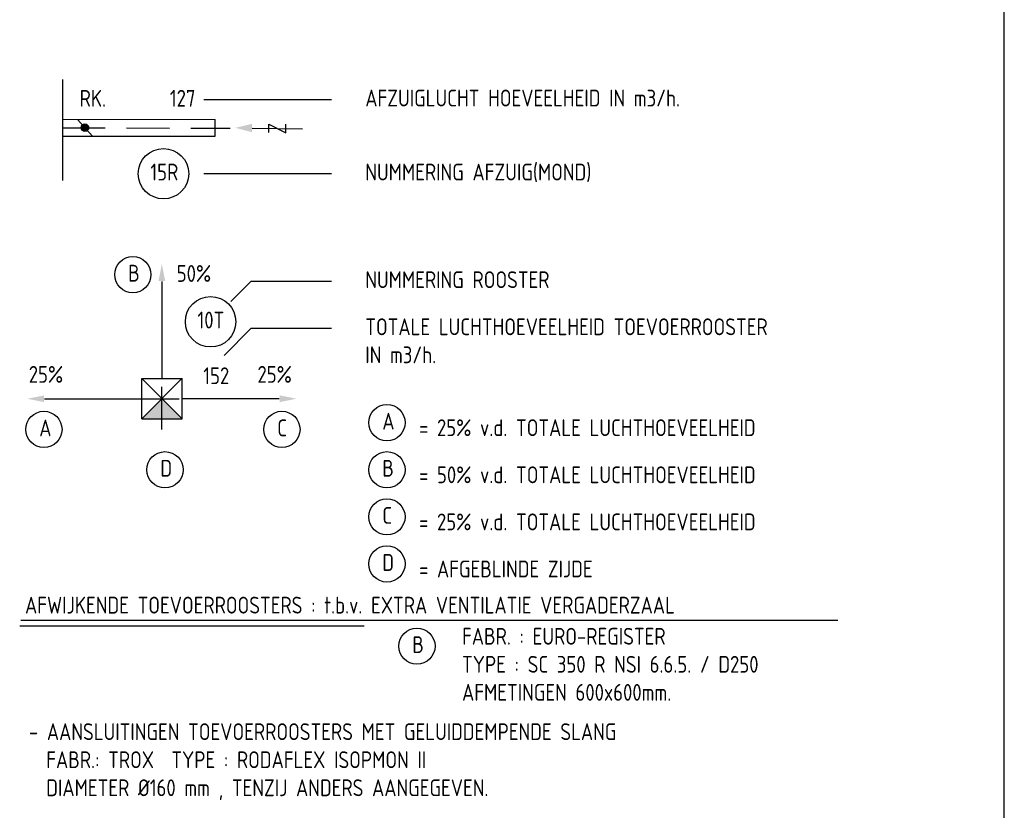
# Model space of a CAD drawing. Extents: x -156717 to 425753, y -51191 to 363295.
# Tile 403 of 502: x 230945 to 238263, y 103876 to 109752. Entities that reach past the tile are written whole.
import ezdxf

# ---------------------------------------------------------------- set-up
doc = ezdxf.new("R2010")
doc.units = 0
doc.header["$LTSCALE"] = 50
doc.linetypes.add('HIDDEN', pattern=[9.525, 6.35, -3.175])
doc.layers.get('0').update_dxf_attribs({"linetype": 'CONTINUOUS'})
doc.layers.add('57LB', color=4, linetype='CONTINUOUS')
doc.layers.add('KADER', color=7, linetype='CONTINUOUS')
doc.styles.add('ISO25', font='ISO', dxfattribs={"width": 0.9})

# ---------------------------------------------------------------- blocks, each defined once
blk = doc.blocks.new('KADERA0')
at = {"layer": 'KADER', "color": 4}
blk.add_line((1179, 10), (1179, 831), dxfattribs=at)
blk = doc.blocks.new('AFVRE')
at = {"color": 2, "linetype": 'Continuous'}
for p, q in [((0, -2.5), (0, -10)), ((0.625, -5), (-0.625, -7.5)), ((-0.625, -5), (0.625, -5)), ((-0.625, -7.5), (0.625, -7.5))]:
    blk.add_line(p, q, dxfattribs=at)
blk.add_solid([(-0.625, -2.5), (0.625, -2.5), (0, 0)], dxfattribs=at)

msp = doc.modelspace()

# ---------------------------------------------------------------- linework, layer by layer
at = {"layer": '57LB', "color": 2, "linetype": 'Continuous'}
for p, q in [((232001.68732, 107807.17475), (232001.68732, 107084.5388)), ((231851.68732, 107084.5388), (232151.68732, 107084.5388)), ((231851.68732, 106784.5388), (231851.68732, 107084.5388)), ((232149.36469, 107084.5388), (231851.68732, 106784.5388)), ((231851.68732, 107084.5388), (232151.68732, 106784.5388)), ((232151.68732, 106784.5388), (232151.68732, 107084.5388)), ((231128.75738, 106934.5388), (231851.39333, 106934.5388)), ((232874.32327, 106934.5388), (232151.68732, 106934.5388)), ((231851.68732, 106784.5388), (232151.68732, 106784.5388))]:
    msp.add_line(p, q, dxfattribs=at)
at = {"layer": '57LB', "color": 1, "linetype": 'HIDDEN'}
for p, q in [((232001.68732, 106705.08899), (232001.68732, 107159.81326)), ((231811.68707, 106934.5388), (232227.34453, 106934.5388))]:
    msp.add_line(p, q, dxfattribs=at)
at = {"layer": '57LB', "color": 2, "linetype": 'Continuous'}
for points in [[(231976.49415, 107809.99781), (232026.49415, 107809.99781), (232001.49415, 107934.99781)], [(231125.93432, 106959.73197), (231125.93432, 106909.73197), (231000.93432, 106934.73197)], [(231851.68732, 106784.5388), (232151.68732, 106784.5388), (232001.68732, 106934.5388)], [(232877.14633, 106959.73197), (232877.14633, 106909.73197), (233002.14633, 106934.73197)]]:
    msp.add_solid(points, dxfattribs=at)
at = {"layer": 'KADER', "color": 5, "linetype": 'Continuous'}
for p, q in [((231263.41509, 109306.94626), (231263.41509, 108556.94626)), ((231263.41509, 109012.07046), (232398.01496, 109010.33309)), ((231263.41509, 108887.07031), (232398.17999, 108885.33269))]:
    msp.add_line(p, q, dxfattribs=at)
at = {"layer": 'KADER', "color": 1, "linetype": 'Continuous'}
for p, q in [((233263.41509, 109156.94626), (232313.41509, 109156.94626)), ((233263.41509, 108606.94626), (232313.41509, 108606.94626)), ((232663.41509, 107806.94626), (232513.41509, 107656.94626)), ((233263.41509, 107806.94626), (232663.41509, 107806.94626)), ((232663.41509, 107456.94626), (232463.41509, 107256.94626)), ((233263.41509, 107456.94626), (232663.41509, 107456.94626)), ((230952.99673, 105290.1451), (237026.88086, 105290.1451))]:
    msp.add_line(p, q, dxfattribs=at)
at = {"layer": 'KADER', "color": 3, "linetype": 'Continuous'}
for p, q in [((231376.06809, 109008.86789), (231483.0617, 108889.5858)), ((230944.54904, 105248.31182), (233504.19702, 105248.31182))]:
    msp.add_line(p, q, dxfattribs=at)
at = {"layer": 'KADER', "color": 2, "linetype": 'Continuous'}
msp.add_line((232398.17999, 108885.33269), (232398.01496, 109010.33309), dxfattribs=at)
at = {"layer": 'KADER', "color": 1, "linetype": 'HIDDEN'}
msp.add_line((231263.41509, 108947.75812), (232507.98643, 108945.85236), dxfattribs=at)
at = {"layer": 'KADER', "color": 2, "linetype": 'Continuous'}
for centre, radius in [((231429.56489, 108949.22685), 27.5), ((231429.56489, 108949.22685), 22.5), ((231429.56489, 108949.22685), 17.5), ((231429.56489, 108949.22685), 12.5), ((231429.56489, 108949.22685), 7.5), ((232013.41509, 108606.94626), 187.5), ((232363.41509, 107506.94626), 187.5)]:
    msp.add_circle(centre, radius, dxfattribs=at)
at = {"layer": 'KADER', "color": 1, "linetype": 'Continuous'}
for centre in [(231785.50204, 107856.94626), (233674.54889, 106756.94626), (231124.54889, 106706.94626), (232893.71785, 106706.94626), (232024.54889, 106406.94626), (233674.54889, 106406.94626), (233674.54889, 106056.94626), (233674.54889, 105706.94626), (233897.42281, 105095.94961)]:
    msp.add_circle(centre, 134.62912, dxfattribs=at)

# ---------------------------------------------------------------- block references
at = {"layer": 'KADER', "color": 2, "linetype": 'Continuous', "xscale": 50, "yscale": 50, "zscale": 50}
msp.add_blockref('KADERA0', (179313.41509, 98106.94626), dxfattribs=at)
at = {"layer": 'KADER', "linetype": 'Continuous', "xscale": 50.0000000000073, "yscale": 50, "zscale": 50, "rotation": 89.21899981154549}
msp.add_blockref('AFVRE', (232547.21168, 108948.38759), dxfattribs=at)

# ---------------------------------------------------------------- texts
at = {"layer": '57LB', "color": 2, "linetype": 'Continuous', "style": 'ISO25', "width": 0.9}
for s, p in [('50%%%', (232112.01344, 107803.27975)), ('25%%%', (231012.01344, 107053.27975)), ('152', (232309.23997, 107043.16518)), ('25%%%', (232712.01344, 107053.27975))]:
    msp.add_text(s, height=125, dxfattribs=at).set_placement(p)
at = {"layer": 'KADER', "color": 2, "linetype": 'Continuous', "style": 'ISO25', "width": 0.9}
for s, p in [('RK.', (231390.06652, 109105.06262)), ('127', (232060.70282, 109105.06262)), ('AFZUIGLUCHT HOEVEELHEID IN m3/h.', (233513.41509, 109106.94626)), ('NUMMERING AFZUIG(MOND)', (233513.41509, 108556.94626)), ('15R', (231915.86786, 108556.94626)), ('B', (231750.83471, 107805.48361)), ('NUMMERING ROOSTER', (233513.41509, 107756.94626)), ('10T', (232265.86786, 107456.94626)), ('TOTALE LUCHTHOEVEELHEID TOEVOERROOSTER', (233513.41509, 107406.94626)), ('IN m3/h.', (233513.41509, 107198.61292)), ('C', (232859.05052, 106655.48361)), ('A', (233639.88157, 106705.48361)), ('= 25%%% v.d. TOTALE LUCHTHOEVEELHEID', (233913.41509, 106656.94626)), ('A', (231089.88157, 106655.48361)), ('D', (231989.88157, 106355.48361)), ('B', (233639.88157, 106355.48361)), ('= 50%%% v.d. TOTALE LUCHTHOEVEELHEID', (233913.41509, 106306.94626)), ('C', (233639.88157, 106005.48361)), ('= 25%%% v.d. TOTALE LUCHTHOEVEELHEID', (233913.41509, 105956.94626)), ('D', (233639.88157, 105655.48361)), ('= AFGEBLINDE ZIJDE', (233913.41509, 105606.94626)), ('AFWIJKENDE TOEVOERROOSTERS : t.b.v. EXTRA VENTILATIE VERGADERZAAL', (230984.15637, 105338.32922)), ('FABR. : EURO-REGISTER', (234232.74776, 105106.87058)), ('B', (233862.75548, 105044.48697)), ('TYPE : SC 350 R NSI 6.6.5. / D250', (234232.74776, 104898.53725)), ('AFMETINGEN 600x600mm.', (234232.74776, 104690.20392)), ('- AANSLUITINGEN TOEVOERROOSTERS MET GELUIDDEMPENDE SLANG', (231013.41509, 104397.73725)), ('  FABR.: TROX  TYPE : RODAFLEX ISOPMON II', (231013.41509, 104189.40391)), ('  DIAMETER %%C160 mm , TENZIJ ANDERS AANGEGEVEN.', (231013.41509, 103981.07058))]:
    msp.add_text(s, height=125, dxfattribs=at).set_placement(p)

doc.saveas('drawing.dxf')
